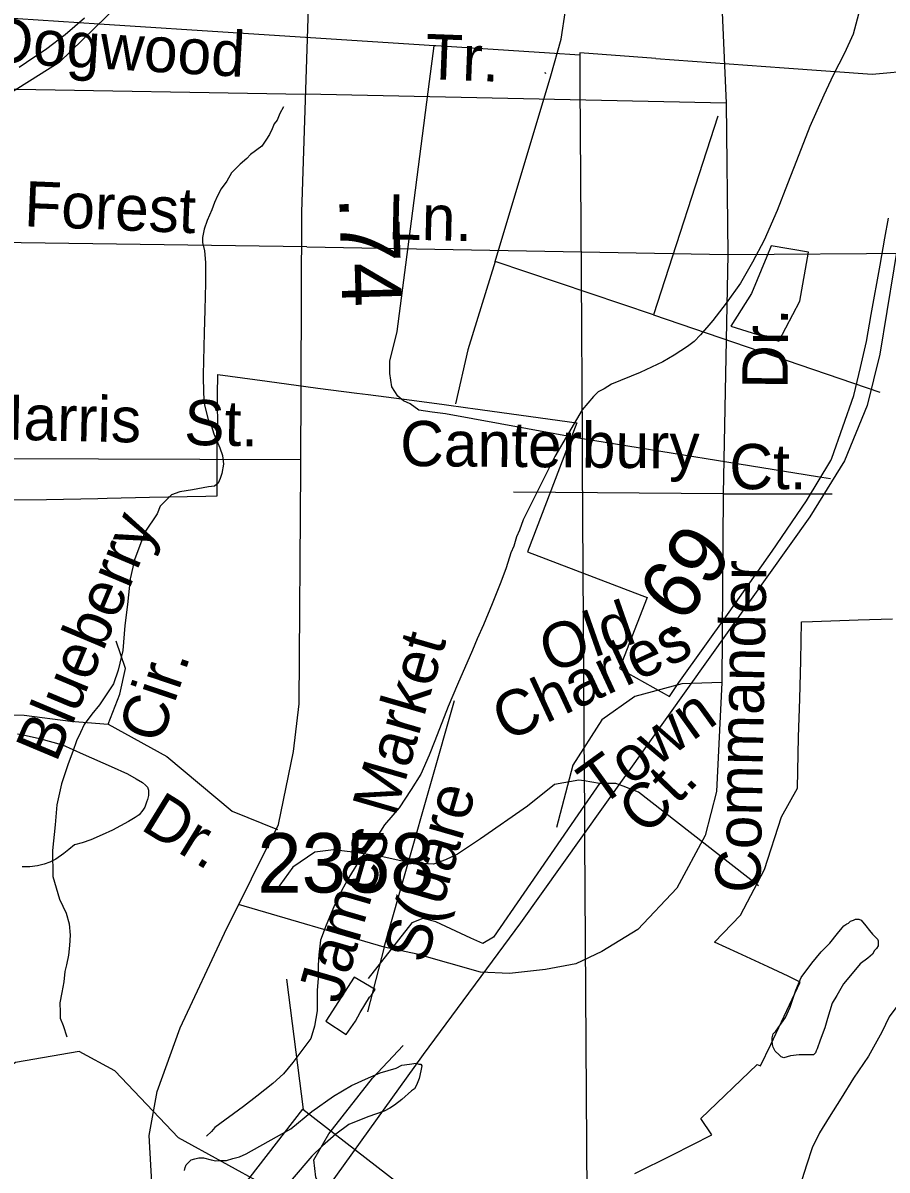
# Model space of a CAD drawing. Extents: x 2169602 to 2449496, y 721995 to 810662.
# Drawn here: x 2427542 to 2429355, y 800511 to 802920 of the extents above; entities that cross this region are included whole.
import ezdxf

# ---------------------------------------------------------------- set-up
doc = ezdxf.new("R2010")
doc.units = 0
doc.layers.add('Default', color=7, linetype='Continuous')

msp = doc.modelspace()

# ---------------------------------------------------------------- linework, layer by layer
at = {"layer": 'Default'}
for p, q in [((2428998.3, 803185), (2429017.9, 802751.6)), ((2427702, 802917.9), (2425754.6, 803044.1)), ((2428004.6, 802898.3), (2427702, 802917.9)), ((2428384.3, 802873.7), (2428004.6, 802898.3)), ((2428405.1, 802872.2), (2428384.3, 802873.7)), ((2428395.4, 802797.6), (2428405.1, 802872.2)), ((2428408.3, 802872.2), (2428405.1, 802872.2)), ((2428507.4, 802865.8), (2428408.3, 802872.2)), ((2428647, 802856.7), (2428507.4, 802865.8)), ((2428710.4, 802852.6), (2428647, 802856.7)), ((2428710.4, 802852.6), (2428710.6, 802832)), ((2428869.9, 802845.6), (2429139.4, 802826.1)), ((2428710.6, 802832), (2428710.8, 802788.5)), ((2428357.2, 802503.7), (2428395.4, 802797.6)), ((2428638, 802814.8), (2428638.3, 802816.1)), ((2428638, 802814.8), (2428640.3, 802815.3)), ((2427478.8, 802782.3), (2428134, 802770.5)), ((2428710.8, 802788.5), (2428712, 802595.6)), ((2429017.9, 802751.6), (2428134, 802770.5)), ((2429017.9, 802751.6), (2429021.6, 802433.7)), ((2428712, 802595.6), (2428713.3, 802390.1)), ((2428137.8, 802450.2), (2427462.3, 802459.2)), ((2428137.8, 802450.2), (2429021.6, 802433.7)), ((2429021.6, 802433.7), (2429635.3, 802438.1)), ((2429021.6, 802433.7), (2429011.7, 801931.5)), ((2428713.3, 802390.1), (2428715.5, 802046.5)), ((2428715.5, 802046.5), (2428715.8, 801993.6)), ((2428125.2, 802002.7), (2427451.4, 802004.9)), ((2428715.8, 801993.6), (2428720, 801328.1)), ((2429237.1, 801962.6), (2429209.5, 801967)), ((2429011.7, 801931.5), (2428571.8, 801934.4)), ((2429011.7, 801931.5), (2429008.8, 801534.8)), ((2429011.7, 801931.5), (2429240.4, 801931.5)), ((2428299.8, 800978.7), (2428447.4, 801497.1)), ((2428751.8, 801323.1), (2428720, 801328.1)), ((2428720, 801328.1), (2428720.3, 801277.4)), ((2428751.8, 801323.1), (2428720.3, 801277.4)), ((2428720.3, 801277.4), (2428720.8, 801205)), ((2428720.8, 801205), (2428725.6, 800447.1)), ((2428299.8, 800978.7), (2427994.6, 801068.4)), ((2428299.8, 800978.7), (2428265, 800843.2)), ((2428130.5, 800637.8), (2428095.6, 800911.5))]:
    msp.add_line(p, q, dxfattribs=at)
for points in [[(2428742.7, 804561.8), (2428705.5, 804396.4), (2428649, 804189), (2428488.9, 803926.2), (2428332.5, 803723), (2428121.1, 803457.1), (2427883.6, 803142.9), (2427741.3, 802956.6), (2427617.8, 802837.2), (2427487, 802755.5), (2427359.3, 802711.5), (2426972.2, 802621.5), (2426333.9, 802489.5), (2426152.9, 802466.5), (2426072.2, 802458.9)], [(2427815.4, 800434.8), (2427807, 800583.5), (2427823.8, 800675.6), (2427871.9, 800809.7), (2427965.1, 801008.6), (2428078.1, 801236.9), (2428109.5, 801389.8), (2428122, 801490.3), (2428125.2, 801984.6), (2428127.2, 802522.8), (2428145, 803058.9), (2428144, 803848.4), (2428144, 804078.8), (2428160.7, 804328), (2428162.8, 804468.3)], [(2429782.2, 804465.5), (2429781.2, 804206.8), (2429773.9, 803886.4), (2429760.3, 803553.4), (2429753.5, 803108.4), (2429680.2, 803106.3), (2429601.7, 803093.7), (2429542.1, 803065.5), (2429488.7, 803003.7), (2429458.4, 802920.9), (2429419.2, 802697.9), (2429384.6, 802493.7), (2429340.1, 802224.6), (2429314, 802116.8), (2429265.9, 802000.5), (2429193.1, 801883.2), (2428936.8, 801522), (2428586.2, 801029.8), (2428381.7, 800753.4), (2428101.2, 800362.8), (2428060.7, 800313.9)], [(2428532.7, 802419.1), (2428649.7, 802809.4), (2428671.6, 802886.3), (2428699, 803067.4)], [(2427671.5, 802930.1), (2427630.7, 802895.3), (2427592.2, 802865.9), (2427549.5, 802836.9), (2427533.7, 802826.8)], [(2427671.5, 802930.1), (2427630.7, 802895.3), (2427592.2, 802865.9), (2427549.5, 802836.9), (2427533.7, 802826.8)], [(2429295.8, 802939), (2429284.1, 802897), (2429266.3, 802857), (2429242.5, 802810.7), (2429222.8, 802768.7), (2429193.5, 802702.5), (2429165.8, 802630.5), (2429146.3, 802582.3), (2429124.6, 802526), (2429097.3, 802464), (2429073.3, 802417.7), (2429047.7, 802373.7), (2429017.8, 802331.6), (2428990.1, 802295.2), (2428964.3, 802265), (2428950.9, 802251.2), (2428936.4, 802240.9), (2428908.7, 802222.7), (2428884.7, 802208.5), (2428837.1, 802186.1), (2428777, 802161.9), (2428761.5, 802151.7), (2428749.4, 802145.8), (2428739.1, 802135.6), (2428715.7, 802107.5)], [(2428869.9, 802845.6), (2428710.4, 802857.2), (2428710.4, 802852.6)], [(2429139.4, 802826.1), (2429324.6, 802812.6), (2429415.6, 802821.2)], [(2428089.1, 802744.1), (2428081.3, 802730.3), (2428075.2, 802716.2), (2428069.4, 802708.1), (2428065.3, 802698.2), (2428059.6, 802686.1), (2428051.6, 802673.9), (2428043.6, 802661.8), (2428019.8, 802643.8), (2428011.6, 802635.7), (2427997.6, 802623.6), (2427979.8, 802605.7), (2427970, 802587.7), (2427958.1, 802571.7), (2427950.1, 802557.4), (2427943.9, 802543.4), (2427938.4, 802527.6), (2427928.3, 802505.6), (2427922.6, 802487.3), (2427918.9, 802469.3), (2427918.9, 802459.1), (2427923.2, 802441.4), (2427925.1, 802417.2), (2427925.1, 802373.4), (2427923.8, 802317.6), (2427922, 802269.2), (2427920.1, 802181.4), (2427920.7, 802141.2), (2427922.8, 802117.4), (2427930.8, 802087.4), (2427936.9, 802075.5), (2427942.9, 802057.5), (2427951.1, 802037.6), (2427955.4, 802027.6), (2427961.1, 802011.8), (2427963.2, 801993.6), (2427959.1, 801973.6), (2427955.8, 801963.5), (2427951.5, 801953.6), (2427943.7, 801947.5), (2427931.4, 801945.7), (2427897.8, 801939.4), (2427871.5, 801935.3), (2427853.5, 801929.1), (2427829.9, 801905.1), (2427824, 801888.9), (2427797.9, 801850.7), (2427776.4, 801792.7), (2427766.8, 801752.8), (2427761.2, 801698.8), (2427755.5, 801654.7), (2427751.6, 801602.5), (2427741.9, 801560.6), (2427732.3, 801532.4), (2427702.4, 801488.3), (2427686.4, 801468.4), (2427670.8, 801446.4), (2427662.6, 801430.2), (2427654.4, 801412.4), (2427646.8, 801390), (2427637.2, 801364.3), (2427623.2, 801322.2), (2427613.4, 801278.2), (2427609.7, 801235.8), (2427604.1, 801181.9), (2427604.6, 801127.8), (2427618.7, 801079.9), (2427632.9, 801050.2), (2427639, 801028.1), (2427640.8, 801004.3), (2427639.4, 800982.2), (2427637.4, 800962.2), (2427633.5, 800942.2), (2427629.6, 800928.2), (2427627.5, 800906.2), (2427623.4, 800884), (2427619.7, 800862.3), (2427619.9, 800842.4), (2427619.9, 800830.2), (2427626.3, 800814.3), (2427634.1, 800790.4)], [(2429000.6, 802724.6), (2428865.4, 802307.5)], [(2427497.5, 801918.5), (2427591.2, 801919.2), (2427699, 801921.6), (2427719, 801922.1), (2427807.5, 801924.4), (2427925.5, 801926.3), (2427949.7, 801926.8), (2427949.7, 802040.2), (2427950.7, 802059.6), (2427950.5, 802139.1), (2427951, 802181.8), (2428054.7, 802167.6), (2428161, 802152.9), (2428242.7, 802143), (2428266.5, 802140.1), (2428358, 802127.7), (2428426.2, 802118.9), (2428475.7, 802112), (2428486.2, 802110.6), (2428704.7, 802080.1), (2428600.7, 801809.7), (2428841, 801717.5), (2428852, 801713.3), (2428794, 801564.2), (2428898.7, 801505.7), (2428918.2, 801534.8), (2429024.2, 801682.9), (2429114.2, 801811.1), (2429186.7, 801916.6), (2429237.7, 802001.5), (2429239.5, 802006.1), (2429286, 802137.9), (2429299.7, 802196.3), (2429312.2, 802251.2), (2429322.2, 802307.6), (2429341, 802411.8), (2429351, 802468.1), (2429358.5, 802510.1)], [(2427497.5, 801918.5), (2427591.2, 801919.2), (2427699, 801921.6), (2427719, 801922.1), (2427807.5, 801924.4), (2427925.5, 801926.3), (2427949.7, 801926.8), (2427949.7, 802040.2), (2427950.7, 802059.6), (2427950.5, 802139.1), (2427951, 802181.8), (2428054.7, 802167.6), (2428161, 802152.9), (2428242.7, 802143), (2428266.5, 802140.1), (2428358, 802127.7), (2428426.2, 802118.9), (2428475.7, 802112), (2428486.2, 802110.6), (2428704.7, 802080.1), (2428600.7, 801809.7), (2428841, 801717.5), (2428852, 801713.3), (2428794, 801564.2), (2428898.7, 801505.7), (2428918.2, 801534.8), (2429024.2, 801682.9), (2429114.2, 801811.1), (2429186.7, 801916.6), (2429237.7, 802001.5), (2429239.5, 802006.1), (2429286, 802137.9), (2429299.7, 802196.3), (2429312.2, 802251.2), (2429322.2, 802307.6), (2429341, 802411.8), (2429351, 802468.1), (2429358.5, 802510.1)], [(2428715.5, 802046.5), (2428429, 802099.2), (2428400.9, 802103), (2428372.9, 802106.8), (2428354.8, 802120.6), (2428340.7, 802126.4), (2428328.5, 802136.3), (2428316.4, 802156.1), (2428312.1, 802184), (2428311.7, 802210), (2428327.1, 802272.3), (2428357.2, 802503.7)], [(2429027.5, 802283.7), (2429128.5, 802252.1), (2429172.5, 802335.7), (2429190.7, 802438.7), (2429112.5, 802452), (2429103.2, 802429.7), (2429071.2, 802351.9), (2429027.5, 802283.7)], [(2429027.5, 802283.7), (2429128.5, 802252.1), (2429172.5, 802335.7), (2429190.7, 802438.7), (2429112.5, 802452), (2429103.2, 802429.7), (2429071.2, 802351.9), (2429027.5, 802283.7)], [(2428532.7, 802419.1), (2428475.7, 802234), (2428450.1, 802120.6)], [(2428865.4, 802307.5), (2428532.7, 802419.1)], [(2428865.4, 802307.5), (2429340.6, 802144.7)], [(2428715.7, 802107.5), (2428658.3, 802009.9), (2428601.5, 801896.4), (2428591.5, 801876.8), (2428584.1, 801854.8), (2428577.9, 801841.1), (2428572, 801821.3), (2428566, 801807.6), (2428556.4, 801775.8), (2428544.7, 801746), (2428526.9, 801700.4), (2428508.8, 801656.4), (2428495.1, 801626.9), (2428485.5, 801602.8), (2428453.9, 801530.4), (2428434.4, 801484.4), (2428406.3, 801412.3), (2428394.4, 801382.5), (2428377.2, 801342.1), (2428356.9, 801310.3), (2428331.5, 801271.9), (2428301.1, 801235.9), (2428279.4, 801201.9), (2428255.6, 801171.8), (2428251.9, 801167.5), (2428225.9, 801125.6), (2428210.7, 801097.5), (2428194.7, 801063.4), (2428178.5, 801025.3), (2428166.8, 800993.4), (2428163.1, 800963.1), (2428161.3, 800941.1), (2428161.7, 800913), (2428159.2, 800889), (2428159.6, 800871.2), (2428159.6, 800845.2), (2428153.9, 800813.2), (2428146.1, 800787.2), (2428108.6, 800736.9), (2428088.7, 800712.8), (2428066.7, 800692.9), (2428032.9, 800666.4), (2428004.6, 800644.3), (2427944.9, 800600.2), (2427937.4, 800592), (2427927.1, 800582.2)], [(2429209.5, 801967), (2428716.2, 802046.4), (2428715.5, 802046.5)], [(2428825.9, 800503.3), (2428904.9, 800543.1), (2428987.7, 800584.8), (2428964.7, 800619.4), (2429082.9, 800732.9), (2429090.2, 800729.5), (2429111.4, 800774.8), (2429172.9, 800905.8), (2429148.2, 800917.8), (2429105.7, 800937.7), (2429042.4, 800967.4), (2428993.7, 800989.6), (2429048.2, 801046.4), (2429098.2, 801142.1), (2429133.7, 801252.9), (2429167.4, 801312.9), (2429169.7, 801420.3), (2429172.4, 801500.9), (2429174.2, 801581.1), (2429175.7, 801662.3), (2429198.7, 801663.1), (2429294.7, 801666.3), (2429367.2, 801668.8)], [(2428825.9, 800503.3), (2428904.9, 800543.1), (2428987.7, 800584.8), (2428964.7, 800619.4), (2429082.9, 800732.9), (2429090.2, 800729.5), (2429111.4, 800774.8), (2429172.9, 800905.8), (2429148.2, 800917.8), (2429105.7, 800937.7), (2429042.4, 800967.4), (2428993.7, 800989.6), (2429048.2, 801046.4), (2429098.2, 801142.1), (2429133.7, 801252.9), (2429167.4, 801312.9), (2429169.7, 801420.3), (2429172.4, 801500.9), (2429174.2, 801581.1), (2429175.7, 801662.3), (2429198.7, 801663.1), (2429294.7, 801666.3), (2429367.2, 801668.8)], [(2427720.7, 801447.5), (2427745.3, 801510.7), (2427757.1, 801564.2), (2427737.8, 801622.1)], [(2429008.8, 801534.8), (2428997.3, 801306), (2428974.1, 801213.3), (2428914, 801102.7), (2428832.3, 801016.4), (2428757, 800970), (2428702.1, 800944), (2428638.4, 800932.4), (2428563.1, 800923.7), (2428502.4, 800926.6), (2428369.2, 800964.2), (2428299.8, 800978.7)], [(2429008.8, 801534.8), (2428924.9, 801531.9), (2428826.5, 801505.8), (2428757, 801456.6), (2428696.3, 801361), (2428661.5, 801230.7)], [(2427466.3, 801468.5), (2427544.5, 801466.3), (2427641.9, 801453.5), (2427720.7, 801447.5)], [(2427720.7, 801447.5), (2427844.1, 801379.4), (2427981.1, 801264.7), (2428075.9, 801226.4)], [(2427530.4, 801427.3), (2427548.9, 801423.3), (2427576.7, 801417.5), (2427624.7, 801403.7), (2427668.6, 801384.1), (2427726.8, 801358.7), (2427761.3, 801343), (2427779.5, 801332.9), (2427793.1, 801325.1), (2427799.4, 801319.3), (2427803.3, 801315.1), (2427805.4, 801309.1), (2427805.6, 801305.4), (2427805.4, 801297.3), (2427803.7, 801289.1), (2427801.5, 801283.3), (2427797.6, 801273), (2427793.7, 801267.1), (2427785.7, 801257.3), (2427777.7, 801251.2), (2427763.6, 801242.8), (2427730.1, 801224.8), (2427708, 801214.7), (2427684.2, 801204.5), (2427666.2, 801198.3), (2427650.2, 801194.2), (2427638.3, 801184.3), (2427628, 801176.1), (2427610.8, 801164.1), (2427598.7, 801157.8), (2427586.4, 801153.6), (2427572.6, 801149.6), (2427556.4, 801147.5), (2427540.5, 801147.6)], [(2428720, 801328.1), (2428708.3, 801330), (2428657.9, 801320.8), (2428600.7, 801275), (2428502.3, 801206.3), (2428454.3, 801174.3), (2428429.1, 801162.8), (2428403.9, 801153.7), (2428353.6, 801156), (2428294.1, 801169.7), (2428234.6, 801178.9), (2428193.4, 801183.5), (2428154.5, 801178.9), (2428108.7, 801146.8), (2428072.1, 801096.5)], [(2428801.6, 801317.2), (2428786.1, 801323.1), (2428751.8, 801323.1)], [(2429085.9, 801107.9), (2428834.1, 801304.8), (2428801.6, 801317.2)], [(2428720.3, 801277.4), (2428529.8, 801000.3), (2428506.9, 800986.6), (2428481.7, 800998), (2428408.5, 801032.4), (2428381.1, 801039.2), (2428358.2, 801030.1), (2428266.6, 800913.3)], [(2429517.5, 801195.3), (2429509.9, 801177.4), (2429494.1, 801139.2), (2429478.3, 801085.2), (2429460.9, 801040.8), (2429453.1, 801005.1), (2429435.5, 800953), (2429407.6, 800902.8), (2429376.2, 800854.4), (2429360.2, 800832.5), (2429344.2, 800800.5), (2429316.7, 800750.2), (2429285.4, 800703.9), (2429259.1, 800661.6), (2429233.7, 800621.7), (2429214, 800589.4), (2429198.4, 800557.2), (2429186.5, 800521.3), (2429172.8, 800477.1)], [(2429175.5, 800915.2), (2429197.6, 800945.1), (2429217.3, 800969.3), (2429235.1, 800987.3), (2429251.3, 801007.6), (2429261, 801019.5), (2429265.1, 801023.8), (2429270.8, 801027.8), (2429274.9, 801029.6), (2429279, 801033.8), (2429285, 801035.8), (2429289.1, 801038), (2429296.6, 801038), (2429301, 801035.8), (2429311, 801023.7), (2429319, 801014), (2429324.9, 801006.2), (2429331.1, 801000), (2429335.2, 800996.1), (2429337, 800992.2), (2429336.8, 800988.2), (2429337, 800982), (2429333.1, 800976.1), (2429329.5, 800972.2), (2429325.1, 800964), (2429315.3, 800956.1), (2429299.3, 800943.9), (2429285.6, 800927.7), (2429263.8, 800901.9), (2429250.1, 800877.6), (2429240.1, 800861.6), (2429230.6, 800829.4), (2429224.7, 800809.6), (2429214.8, 800783.5), (2429208.9, 800765.3), (2429206.8, 800761.2), (2429205, 800757.4), (2429200.9, 800753.1), (2429194.9, 800753.2), (2429183, 800753), (2429171.2, 800753.2), (2429152.9, 800751.1), (2429139, 800746.7), (2429133, 800748.8), (2429128.9, 800752.7), (2429120.9, 800760.8), (2429116.8, 800768.7), (2429114.8, 800774.7), (2429114.4, 800782.9), (2429114.6, 800788.5), (2429116.6, 800796.7), (2429122.4, 800802.8), (2429142.4, 800831), (2429152.1, 800853), (2429164, 800888.9), (2429175.5, 800915.2)], [(2428727.4, 800085.8), (2428248.3, 800307.8), (2428208, 800321.8), (2428170.6, 800321), (2428119.3, 800301.2), (2428090.7, 800301.2), (2428060.7, 800313.9), (2428022.6, 800338.9), (2428020.4, 800362.3), (2428055.6, 800391.7), (2428060.7, 800456.2), (2428051.9, 800478), (2427868.7, 800578.8), (2427734.6, 800719.3), (2427659.7, 800760.2), (2427526.6, 800736.7), (2427335.7, 800609.4), (2427235.7, 800618), (2427109.6, 800758.4), (2426992.7, 800790.3), (2426809.6, 800915.4), (2426559.6, 800914), (2426433.7, 800995.2)], [(2428281.4, 800890.1), (2428237.3, 800915.8), (2428177.7, 800823.4), (2428220.1, 800795.5), (2428239.8, 800823.7), (2428249.6, 800841.7), (2428259.5, 800857.7), (2428269.3, 800873.7), (2428273.4, 800877.9), (2428281.4, 800890.1)], [(2428185.3, 800461.7), (2428168.2, 800472.7), (2428156.8, 800495.6), (2428152.2, 800532.2), (2428184.3, 800587.1), (2428275.8, 800703.9), (2428339.9, 800772.6)], [(2427880.8, 800510), (2427882.7, 800516.2), (2427884.5, 800522), (2427890.7, 800527.9), (2427894.8, 800532.2), (2427902.8, 800534.2), (2427910.8, 800536.3), (2427921, 800536.4), (2427936.8, 800532.3), (2427946.9, 800530.4), (2427956.5, 800530.6), (2427969, 800530.7), (2427982.3, 800534.8), (2427996.7, 800538.7), (2428010.4, 800544.8), (2428056.4, 800571.1), (2428104.1, 800597.5), (2428148, 800633.9), (2428193.7, 800666.3), (2428231.5, 800688.6), (2428267.4, 800704.7), (2428291.6, 800714.8), (2428325.2, 800725.2), (2428337.1, 800731.1), (2428353.3, 800733.1), (2428367.2, 800735.4), (2428372.8, 800733.4), (2428377.1, 800733.5), (2428379.3, 800729.5), (2428377.3, 800719.3), (2428373.4, 800703.3), (2428367.6, 800689.5), (2428363.7, 800681.2), (2428357.6, 800677.2), (2428337.5, 800659.2), (2428321.9, 800646.9), (2428312.1, 800641.1), (2428300, 800634.8), (2428265.9, 800622.5), (2428225.9, 800606.3), (2428198.3, 800586.1), (2428170.4, 800561.9), (2428148.4, 800539.7), (2428106.8, 800491.6)]]:
    msp.add_lwpolyline(points, dxfattribs=at)
msp.add_lwpolyline([(2427759.5, 800160.6), (2428129.4, 800638.6), (2428352.7, 800465.8), (2427982.8, 799987.8)], close=True, dxfattribs=at)

# ---------------------------------------------------------------- texts
for s, height, rotation, p in [('Dogwood', 95, 356.6699, (2427469.5, 802837.9)), ('Tr.', 95, 357.8389, (2428385.3, 802802.5)), ('Forest', 95, 357.6511, (2427543.4, 802493.3)), ('Ln.', 95, 358.7275, (2428307.5, 802465.9)), ('.74', 125, 271.6537, (2428205.7, 802554.6)), ('Dr.', 95, 89.5758, (2429146.6, 802151.5)), ('Harris', 95, 358.7111, (2427450.5, 802046.4)), ('St.', 95, 358.7111, (2427879.6, 802034.2)), ('Canterbury', 95, 359.5058, (2428333.3, 801989.7)), ('Blueberry', 95, 67.2287, (2427611.7, 801364.6)), ('.69', 125, 54.2328, (2428900.1, 801617)), ('Commander', 95, 88.9094, (2429089.4, 801092.3)), ('Old', 95, 19.3634, (2428647.3, 801554.3)), ('James Market ', 95, 73.8439, (2428208.8, 800857.6)), ('Charles', 95, 24.8823, (2428556, 801409.8)), ('Cir.', 95, 71.2987, (2427830.5, 801403)), ('Town', 95, 35.6773, (2428752, 801271.1)), ('Ct.', 95, 46.0951, (2428850.9, 801210.3)), ('Dr.', 95, 328.3832, (2427786.1, 801227.8)), ('S(uare', 95, 73.8439, (2428387.4, 800941.7))]:
    msp.add_text(s, height=height, rotation=rotation, dxfattribs=at).set_placement(p)
for s, height, p in [('Ct.', 95, (2429024.5, 801940.9)), ('2358', 125, (2428033.8, 801093.7))]:
    msp.add_text(s, height=height, dxfattribs=at).set_placement(p)

doc.saveas('drawing.dxf')
